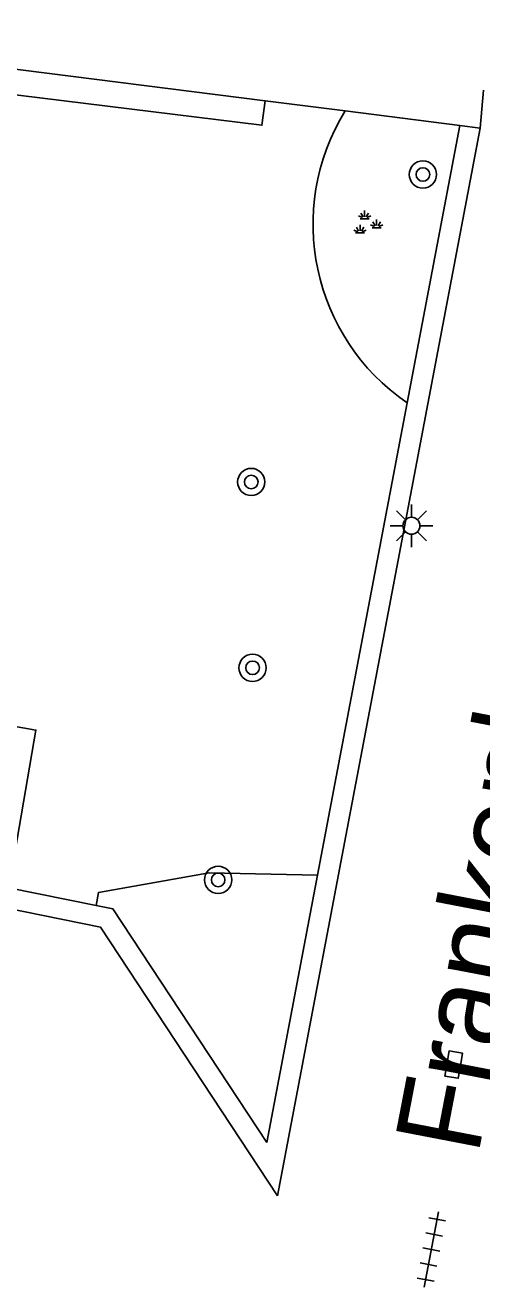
# Model space of a CAD drawing. Extents: x 131000 to 133013, y 393000 to 396501.
# Drawn here: x 131623.14 to 131636.54, y 396423.33 to 396460.44 of the extents above; entities that cross this region are included whole.
import ezdxf

# ---------------------------------------------------------------- set-up
doc = ezdxf.new("R2010")
doc.units = 0
for name, color, linetype in [('gg-anno-openbare ruimte label', 7, 'Continuous'), ('gg-knt-verharding', 7, 'Continuous'), ('gt-grn-groengrens', 7, 'Continuous'), ('gt-symb-boom', 7, 'Continuous'), ('gt-symb-groenvak', 7, 'Continuous'), ('gt-symb-kolk', 7, 'Continuous'), ('gt-symb-lichtmast', 7, 'Continuous'), ('gt-symb-tegel verharding', 7, 'Continuous')]:
    doc.layers.add(name, color=color, linetype=linetype)

# ---------------------------------------------------------------- blocks, each defined once
blk = doc.blocks.new('gt0-TEG1')
at = {"layer": 'gt-symb-tegel verharding'}
for p, q in [((-1.125, 0), (1.125, 0)), ((-0.9, -0.25), (-0.9, 0.25)), ((-0.45, -0.25), (-0.45, 0.25)), ((0, -0.25), (0, 0.25)), ((0.45, -0.25), (0.45, 0.25)), ((0.9, -0.25), (0.9, 0.25))]:
    blk.add_line(p, q, dxfattribs=at)
blk = doc.blocks.new('gt0-KOLK')
at = {"layer": 'gt-symb-kolk'}
blk.add_lwpolyline([(0, 0), (0.375, 0), (0.375, 0.4), (-0.375, 0.4), (-0.375, 0), (0, 0)], dxfattribs=at)
blk = doc.blocks.new('gt0-BOOM')
at = {"layer": 'gt-symb-boom'}
for radius in [0.4, 0.2]:
    blk.add_circle((0, 0), radius, dxfattribs=at)
blk = doc.blocks.new('gt0-LMAST')
at = {"layer": 'gt-symb-lichtmast'}
for p, q in [((-0.182, 0.173), (-0.447, 0.438)), ((-0.005, 0.246), (-0.005, 0.621)), ((0.172, 0.173), (0.437, 0.438)), ((-0.255, -0.004), (-0.63, -0.004)), ((-0.182, -0.181), (-0.447, -0.446)), ((-0.005, -0.254), (-0.005, -0.629)), ((0.437, -0.446), (0.172, -0.181)), ((0.245, -0.004), (0.62, -0.004))]:
    blk.add_line(p, q, dxfattribs=at)
blk.add_circle((-0.005, -0.004), 0.25, dxfattribs=at)
blk = doc.blocks.new('gt0-GRVAK')
at = {"layer": 'gt-symb-groenvak'}
for p, q in [((-0.047, 0.214), (-0.047, 0.393)), ((-0.11, 0.189), (-0.228, 0.24)), ((-0.182, 0.153), (0.088, 0.153)), ((-0.091, 0.211), (-0.156, 0.322)), ((-0.004, 0.211), (0.061, 0.322)), ((0.015, 0.189), (0.133, 0.24)), ((0.262, -0.052), (0.197, 0.059)), ((0.305, -0.049), (0.305, 0.13)), ((0.349, -0.052), (0.414, 0.059)), ((-0.245, -0.228), (-0.363, -0.177)), ((-0.318, -0.264), (-0.047, -0.264)), ((-0.226, -0.206), (-0.291, -0.095)), ((-0.183, -0.203), (-0.183, -0.024)), ((-0.139, -0.206), (-0.074, -0.095)), ((-0.12, -0.228), (-0.002, -0.177)), ((0.243, -0.074), (0.125, -0.023)), ((0.17, -0.11), (0.441, -0.11)), ((0.368, -0.074), (0.486, -0.023))]:
    blk.add_line(p, q, dxfattribs=at)

msp = doc.modelspace()

# ---------------------------------------------------------------- linework, layer by layer
at = {"layer": 'gg-knt-verharding'}
for p, q in [((131612.689, 396460.44), (131630.179, 396458.221)), ((131636.49, 396457.42), (131636.587, 396458.536)), ((131632.53, 396457.923), (131630.179, 396458.221)), ((131635.893, 396457.496), (131632.53, 396457.923)), ((131636.49, 396457.42), (131630.541, 396426.058)), ((131634.347, 396449.346), (131635.893, 396457.496)), ((131635.893, 396457.496), (131636.49, 396457.42)), ((131631.716, 396435.472), (131634.347, 396449.346)), ((131630.228, 396427.626), (131631.716, 396435.472))]:
    msp.add_line(p, q, dxfattribs=at)
for points in [[(131612.689, 396460.44), (131612.591, 396459.664), (131630.088, 396457.504), (131630.179, 396458.221)], [(131620.55, 396440.252), (131623.451, 396439.738), (131622.66, 396435.106), (131625.218, 396434.588)], [(131630.541, 396426.058), (131625.349, 396433.949), (131621.971, 396434.633)], [(131630.228, 396427.626), (131625.713, 396434.487), (131625.218, 396434.588)]]:
    msp.add_lwpolyline(points, dxfattribs=at)
at = {"layer": 'gt-grn-groengrens'}
msp.add_lwpolyline([(131631.716, 396435.472), (131628.537, 396435.548), (131625.292, 396434.97), (131625.218, 396434.588)], dxfattribs=at)
msp.add_arc((131637.956, 396454.592), 6.367, 148.4531, 235.469, dxfattribs=at)

# ---------------------------------------------------------------- block references
at = {"layer": 'gt-symb-boom'}
for p in [(131634.813, 396456.057), (131629.773, 396447.025), (131629.812, 396441.567), (131628.802, 396435.337)]:
    msp.add_blockref('gt0-BOOM', p, dxfattribs=at)
at = {"layer": 'gt-symb-groenvak'}
msp.add_blockref('gt0-GRVAK', (131633.149, 396454.603), dxfattribs=at)
at = {"layer": 'gt-symb-kolk', "rotation": 80.55652508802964}
msp.add_blockref('gt0-KOLK', (131635.912, 396429.881), dxfattribs=at)
at = {"layer": 'gt-symb-lichtmast'}
msp.add_blockref('gt0-LMAST', (131634.481, 396445.744), dxfattribs=at)
at = {"layer": 'gt-symb-tegel verharding', "rotation": 79.28535610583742}
msp.add_blockref('gt0-TEG1', (131635.06, 396424.481), dxfattribs=at)

# ---------------------------------------------------------------- texts
at = {"layer": 'gg-anno-openbare ruimte label'}
msp.add_text('Frankenlaan', height=2.5, rotation=79.1, dxfattribs=at).set_placement((131636.432, 396427.222))

doc.saveas('drawing.dxf')
